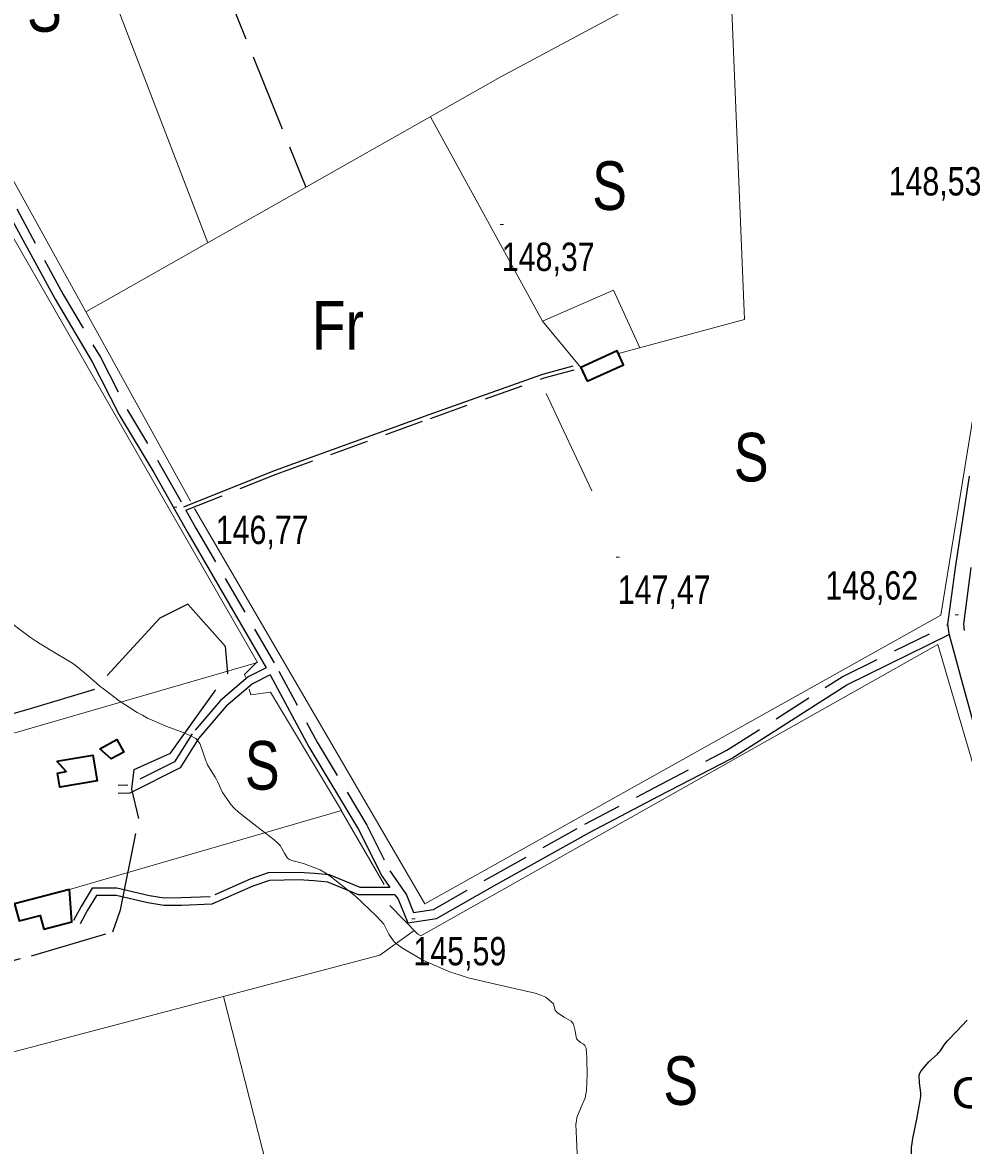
# Model space of a CAD drawing. Extents: x -807245 to 6129983, y -54972206 to 262146364.
# Drawn here: x 488796.9 to 489087.2, y 4382035.5 to 4382381.8 of the extents above; entities that cross this region are included whole.
import ezdxf
from ezdxf.enums import TextEntityAlignment as Align

# ---------------------------------------------------------------- set-up
doc = ezdxf.new("R2010")
doc.units = 0
doc.header["$LTSCALE"] = 4
doc.linetypes.add('LONG_DASHED', pattern=[7.5, 6, -1.5])
doc.linetypes.add('MEDIUM_DASHED', pattern=[4.5, 3, -1.5])
for name, color, linetype, lineweight in [('25', 7, 'LONG_DASHED', 25), ('27', 7, 'Continuous', 25), ('36', 7, 'Continuous', 25), ('38', 7, 'Continuous', 25), ('47', 7, 'Continuous', 35), ('51', 7, 'Continuous', 13), ('7', 7, 'Continuous', 13), ('8', 7, 'Continuous', 25), ('9', 7, 'Continuous', 13)]:
    doc.layers.add(name, color=color, linetype=linetype, lineweight=lineweight)
doc.layers.add('31', color=7, linetype='Continuous')
doc.layers.add('5', color=7, linetype='Continuous')

msp = doc.modelspace()

# ---------------------------------------------------------------- linework, layer by layer
at = {"layer": '25'}
msp.add_line((488845.49, 4382426.82), (488884.29, 4382330.93), dxfattribs=at)
msp.add_lwpolyline([(488773.06, 4382087.07), (488799.61, 4382093.95), (488824.72, 4382101.33), (488827.12, 4382108.13), (488832.81, 4382136.3), (488830.58, 4382145.33), (488831.35, 4382151.42), (488842.56, 4382156.47), (488860.17, 4382181.08), (488859.47, 4382189.39), (488847.93, 4382202.41), (488839.25, 4382198.09), (488819.11, 4382176.13), (488799.22, 4382170.14), (488779.61, 4382164.54)], dxfattribs=at)
at = {"layer": '27'}
msp.add_spline([(491255.21, 4383970.03), (491244.34, 4383967.52), (491230.36, 4383957.66), (491230.81, 4383957.81), (491230.81, 4383957.81), (491220.15, 4383951.47), (491212.7, 4383943.01), (491205.06, 4383944.23), (491184.85, 4383957.71), (491152.82, 4383981.27), (491128.36, 4384004.58), (491128.29, 4384004.88), (491122.26, 4384021.39), (491095.75, 4384034.59), (491071.07, 4384059.32), (491064.71, 4384065.12)], degree=3, dxfattribs=at)
at = {"layer": '36'}
for points in [[(489088.94, 4382241.89), (489084.67, 4382214.35), (489082.21, 4382196.22), (489082.65, 4382193.3), (489086.49, 4382178.91), (489097.49, 4382138.95)], [(489089.45, 4382213.65), (489087.09, 4382196.26), (489087.39, 4382194.29)]]:
    msp.add_lwpolyline(points, dxfattribs=at)
at = {"layer": '38'}
for points in [[(488715.43, 4382478.19), (488741.44, 4382440.17), (488747.07, 4382432.07), (488748.96, 4382426.38), (488746.42, 4382420.14), (488745.08, 4382408.75), (488752.87, 4382397.32), (488764.12, 4382372.97), (488775.22, 4382353.03), (488792.6, 4382322.89), (488806.91, 4382296.43), (488818.35, 4382277.1), (488826.74, 4382260.79), (488837.4, 4382242.95), (488847.86, 4382224.43), (488872.02, 4382182.77)], [(488846.66, 4382232.44), (488874.66, 4382243.65), (488922.28, 4382260.89), (488957.39, 4382273.36), (488966.71, 4382275.89)], [(488911.78, 4382112.77), (488912.73, 4382111.4), (488915.71, 4382104.14), (488924.6, 4382105.48), (488943.23, 4382116.03), (488971.75, 4382131.96), (488993.02, 4382143.21), (489015.58, 4382154.82), (489051.15, 4382177.5), (489082.77, 4382193.02)], [(488873.29, 4382180.63), (488867.82, 4382177.87), (488859.72, 4382170.94), (488851.17, 4382160.93), (488845.51, 4382151.88), (488830.01, 4382144.12), (488826.41, 4382144.04)], [(488873.29, 4382180.63), (488873.42, 4382180.36), (488885.23, 4382158.42), (488900.56, 4382132.88), (488907.7, 4382118.64), (488910.19, 4382115.05)], [(488911.78, 4382112.77), (488900.56, 4382112.72), (488891.02, 4382116.65), (488886.76, 4382117.08), (488882.12, 4382117.34), (488873.07, 4382117.23), (488867.97, 4382115.47), (488855.32, 4382109.86), (488845.91, 4382109.5), (488840.43, 4382109.45), (488835.59, 4382110.26), (488825.73, 4382112.58), (488819.69, 4382112.53), (488816.91, 4382108.05), (488814.62, 4382103.8)]]:
    msp.add_lwpolyline(points, dxfattribs=at)
at = {"layer": '38', "linetype": 'MEDIUM_DASHED'}
for points in [[(488719.14, 4382477.9), (488743.83, 4382441.82), (488749.69, 4382433.38), (488752.06, 4382426.28), (488749.26, 4382419.41), (488748.09, 4382409.49), (488755.4, 4382398.76), (488766.71, 4382374.29), (488777.74, 4382354.46), (488795.13, 4382324.31), (488809.43, 4382297.86), (488820.89, 4382278.51), (488829.28, 4382262.2), (488839.91, 4382244.41), (488846.66, 4382232.44)], [(488847.29, 4382231.33), (488875.11, 4382242.46), (488922.71, 4382259.69), (488957.77, 4382272.14), (488967.04, 4382274.66)], [(488847.29, 4382231.33), (488850.38, 4382225.87), (488875.95, 4382181.78), (488887.75, 4382159.86), (488903.1, 4382134.28), (488910.2, 4382120.12), (488915.29, 4382112.8), (488917.53, 4382107.35), (488923.64, 4382108.27), (488941.8, 4382118.56), (488970.36, 4382134.51), (488991.68, 4382145.79), (489014.13, 4382157.34), (489049.72, 4382180.03), (489082.24, 4382196)], [(488872.02, 4382182.77), (488866.44, 4382179.95), (488857.96, 4382172.7), (488849.17, 4382162.4), (488843.78, 4382153.78), (488829.4, 4382146.58), (488826.36, 4382146.52)], [(488910.19, 4382115.05), (488901, 4382115.01), (488891.58, 4382118.89), (488886.94, 4382119.35), (488882.17, 4382119.63), (488872.67, 4382119.5), (488867.13, 4382117.59), (488854.79, 4382112.12), (488845.86, 4382111.79), (488840.6, 4382111.74), (488836.04, 4382112.5), (488825.99, 4382114.87), (488818.42, 4382114.8), (488814.94, 4382109.19), (488812.61, 4382104.89)]]:
    msp.add_lwpolyline(points, dxfattribs=at)
at = {"layer": '47'}
for points in [[(488971.07, 4382271.11), (488982.26, 4382276.16), (488980.32, 4382280.46), (488969.13, 4382275.41)], [(488820.71, 4382157.79), (488825.97, 4382160.68), (488828.1, 4382156.8), (488824.18, 4382154.65)], [(488807.44, 4382153.97), (488818.58, 4382155.87), (488819.93, 4382147.95), (488808.36, 4382146), (488807.63, 4382150.33), (488810.3, 4382150.83)], [(488811.39, 4382114.46), (488794.46, 4382110.04), (488795.84, 4382104.74), (488802.35, 4382106.43), (488803.45, 4382102.17), (488812.13, 4382104.43)]]:
    msp.add_lwpolyline(points, close=True, dxfattribs=at)
at = {"layer": '51'}
for p, q in [((488801.86, 4382449.72), (488854.06, 4382313.83)), ((488957.32, 4382289.7), (488922.77, 4382352.7)), ((488972.49, 4382237.31), (488958.41, 4382267.38)), ((488895.16, 4382138.76), (488908.4, 4382115.99))]:
    msp.add_line(p, q, dxfattribs=at)
for points in [[(488724.22, 4382474.72), (488754.23, 4382429.77), (488749.72, 4382413.18), (488848.66, 4382234.2)], [(489014.91, 4382403), (489019.63, 4382290.17), (488980.7, 4382279.64)], [(488816.42, 4382292.53), (488944.27, 4382364.87), (488980.89, 4382384.49)], [(488594.76, 4382308.04), (488626.48, 4382314.7), (488771.24, 4382354.77), (488869.33, 4382184.43), (488721.39, 4382141.51), (488710.63, 4382174.28)], [(489097.65, 4382306.5), (489080.2, 4382198.95), (488920.98, 4382110.04), (488849.95, 4382231.94)], [(488987.28, 4382281.43), (488979.16, 4382299.18), (488957.32, 4382289.7), (488969.13, 4382275.41)], [(489079.2, 4382189.93), (488919.7, 4382100.11), (488918.79, 4382100.61), (488910.19, 4382109.5)], [(489079.2, 4382189.93), (489144.68, 4381967.04), (489152.62, 4381940.14)], [(488865.62, 4382179.9), (488865.36, 4382180.74), (488869.06, 4382184.36)], [(488811.39, 4382114.46), (488895.3, 4382138.8), (488873.35, 4382175.29), (488867.3, 4382174.41), (488866.75, 4382176.2)], [(488917.66, 4382101.79), (488907.15, 4382094.13), (488859.58, 4382081.62), (488690.91, 4382037.12), (488611.52, 4382014.73)], [(488932.65, 4381814.87), (488923.82, 4381847.08), (488899.04, 4381923.71), (488858.86, 4382081.44)]]:
    msp.add_lwpolyline(points, dxfattribs=at)
at = {"layer": '7'}
for p, q in [((488944.24, 4382319.5), (488945.24, 4382319.5)), ((488843.48, 4382232.32), (488844.48, 4382232.32)), ((488980.01, 4382216.86), (488981.01, 4382216.86)), ((489084.57, 4382199.13), (489085.57, 4382199.13)), ((488916.98, 4382105.39), (488917.98, 4382105.39))]:
    msp.add_line(p, q, dxfattribs=at)
at = {"layer": '8'}
msp.add_lwpolyline([(489071.07, 4382027.13), (489070.98, 4382030.61), (489071.12, 4382034.84), (489071.28, 4382036.21), (489071.5, 4382037.67), (489072.73, 4382043.64), (489073.82, 4382049.32), (489073.94, 4382050.59), (489074, 4382051.73), (489073.55, 4382054.77), (489073.44, 4382057.09), (489073.69, 4382057.78), (489074.07, 4382058.49), (489076.49, 4382061.22), (489079.09, 4382063.63), (489079.58, 4382064.13), (489079.98, 4382064.55), (489080.6, 4382065.5), (489081.28, 4382066.6), (489081.72, 4382067.13), (489082.25, 4382067.75), (489085.09, 4382070.77), (489088.24, 4382074.11)], dxfattribs=at)
at = {"layer": '9'}
for points in [[(488954.98, 4382082.41), (488945.43, 4382084.6), (488934.34, 4382087.2), (488931.54, 4382088.05), (488928.85, 4382088.97), (488920.14, 4382092.77), (488913.74, 4382096.53), (488912.52, 4382097.42), (488911.53, 4382098.24), (488909.93, 4382100.67), (488908.3, 4382103.67), (488907.3, 4382104.86), (488906.06, 4382106.21), (488899.57, 4382112.36), (488892.22, 4382118.26), (488890.43, 4382119.45), (488888.74, 4382120.44), (488883.55, 4382122.43), (488879.91, 4382123.37), (488879.21, 4382123.7), (488878.64, 4382124.07), (488877.7, 4382125.64), (488876.33, 4382127.97), (488875.5, 4382128.81), (488874.47, 4382129.74), (488869.12, 4382133.8), (488863.48, 4382138.22), (488862.26, 4382139.38), (488861.2, 4382140.5), (488858.62, 4382144.32), (488857.11, 4382147.55), (488856.72, 4382148.3), (488856.34, 4382149), (488855.08, 4382151.03), (488853.97, 4382152.88), (488853.7, 4382153.47), (488853.43, 4382154.09), (488852.58, 4382156.6), (488851.77, 4382158.93), (488851.53, 4382159.43), (488851.29, 4382159.87), (488850.37, 4382160.96), (488848.41, 4382161.95), (488847.52, 4382162.34), (488846.47, 4382162.77), (488841.4, 4382164.71), (488835.46, 4382167.29), (488833.86, 4382168.12), (488832.28, 4382169), (488826.74, 4382172.6), (488821.89, 4382176.24), (488820.74, 4382177.14), (488819.69, 4382178), (488816.6, 4382180.74), (488813.64, 4382183.21), (488812.67, 4382183.9), (488811.63, 4382184.6), (488807.31, 4382187.14), (488802.31, 4382190.12), (488800.84, 4382191.09), (488799.33, 4382192.12), (488793.56, 4382196.38)], [(488967.97, 4382032.89), (488967.75, 4382037.49), (488967.61, 4382042), (488967.72, 4382043.08), (488967.91, 4382044.08), (488969.13, 4382047.08), (488970.45, 4382050.18), (488970.69, 4382051.25), (488970.87, 4382052.41), (488971.1, 4382057.35), (488970.97, 4382061.96), (488970.93, 4382062.92), (488970.89, 4382063.73), (488970.72, 4382065.5), (488970.35, 4382066.29), (488970.17, 4382066.49), (488969.96, 4382066.68), (488968.96, 4382067.28), (488967.99, 4382068.15), (488967.79, 4382068.51), (488967.64, 4382068.92), (488967.36, 4382070.84), (488966.81, 4382072.86), (488966.49, 4382073.34), (488966.08, 4382073.78), (488963.99, 4382075.09), (488961.9, 4382076.35), (488961.5, 4382076.78), (488961.17, 4382077.23), (488960.63, 4382079.11), (488958.27, 4382081.22), (488956.8, 4382081.82), (488954.98, 4382082.41)]]:
    msp.add_lwpolyline(points, dxfattribs=at)

# ---------------------------------------------------------------- texts
at = {"layer": '31'}
for s, width, p in [('S', 0.8, (488803.65, 4382378.91)), ('S', 0.8, (488977.97, 4382323.94)), ('Fr', 0.85, (488894.17, 4382280.87)), ('S', 0.8, (489021.66, 4382240.23)), ('S', 0.8, (488870.83, 4382145.2)), ('S', 0.8, (488999.92, 4382047.98))]:
    msp.add_text(s, height=15, dxfattribs=dict(at, width=width)).set_placement(p, align=Align.CENTER)
at = {"layer": '5', "width": 1.15}
msp.add_text('Can Boi', height=9.5, dxfattribs=at).set_placement((489083.43, 4382046.98))
at = {"layer": '7', "width": 0.8}
for s, p in [('148,53', (489064.04, 4382328.41)), ('148,37', (488944.74, 4382305.13)), ('146,77', (488856.5, 4382220.95)), ('147,47', (488980.51, 4382202.49)), ('148,62', (489044.51, 4382203.8)), ('145,59', (488917.48, 4382091.02))]:
    msp.add_text(s, height=8.75, dxfattribs=at).set_placement(p)

doc.saveas('drawing.dxf')
